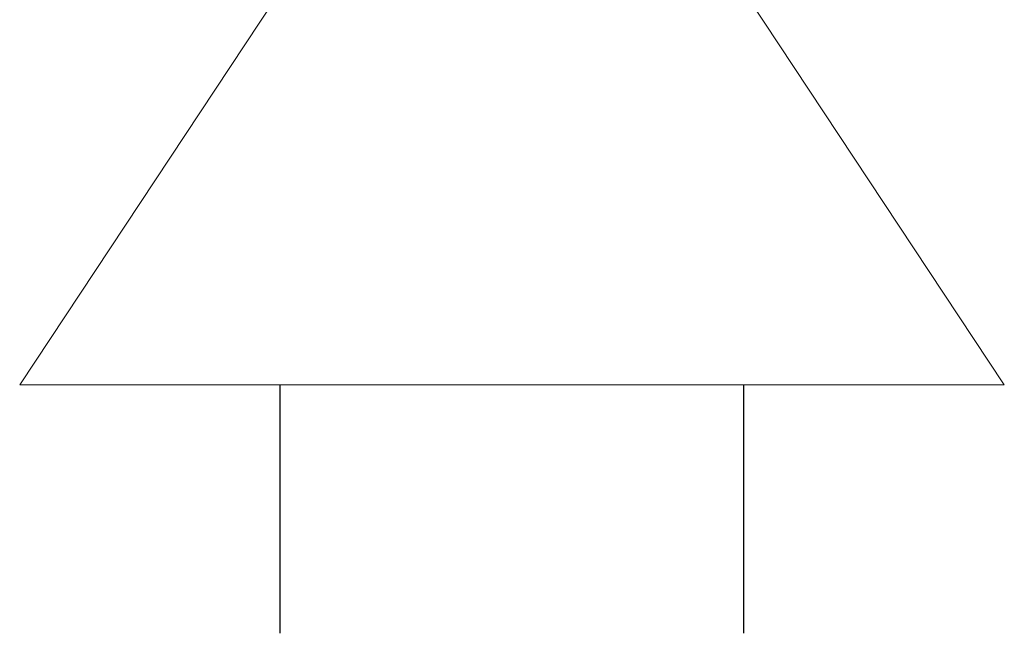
# Model space of a CAD drawing. Header units: millimetres. Extents: x 295996 to 512960, y -33037 to 76497.
# Tile 541 of 556: x 430142 to 430565, y -5406 to -5142. Entities that reach past the tile are written whole.
import ezdxf

# ---------------------------------------------------------------- set-up
doc = ezdxf.new("R2010")
doc.units = ezdxf.units.MM
doc.header["$LTSCALE"] = 0.25
doc.layers.add('VZDUCH ARMATURY', color=7, linetype='Continuous')
doc.layers.add('VZDUCH_ARMATURY', color=7, linetype='Continuous', lineweight=20)

msp = doc.modelspace()

# ---------------------------------------------------------------- linework, layer by layer
at = {"layer": 'VZDUCH ARMATURY'}
for p, q in [((430253.51398, -5406.06306), (430253.51398, -5299.16598)), ((430452.96333, -5406.06306), (430452.96333, -5299.16598))]:
    msp.add_line(p, q, dxfattribs=at)
at = {"layer": 'VZDUCH_ARMATURY'}
for p, q in [((430141.55866, -5299.16598), (430564.91866, -4659.53555)), ((430564.91866, -5299.16598), (430141.55866, -4659.53555)), ((430141.55866, -5299.16598), (430564.91866, -5299.16598))]:
    msp.add_line(p, q, dxfattribs=at)
at = {"layer": 'VZDUCH_ARMATURY', "ltscale": 20}
for p, q in [((430187.17585, -5299.16598), (430519.30146, -5299.16598)), ((430495.70248, -5299.16598), (430210.77483, -5299.16598))]:
    msp.add_line(p, q, dxfattribs=at)

doc.saveas('drawing.dxf')
